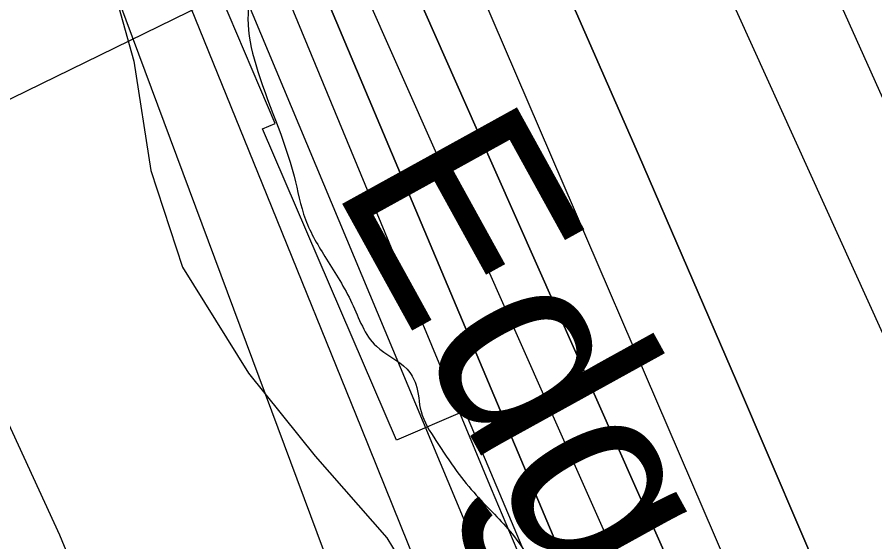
# Model space of a CAD drawing. Extents: x 3424494 to 3462436, y 522220 to 547718.
# Drawn here: x 3439232 to 3439588.5, y 541901.4 to 542119.4 of the extents above; entities that cross this region are included whole.
import ezdxf

# ---------------------------------------------------------------- set-up
doc = ezdxf.new("R2010")
doc.units = 0
for name, color, linetype in [('V-RIVR-EDGE', 7, 'Continuous'), ('V-RIVR-IDEN', 7, 'Continuous'), ('V-RIVR-RANG', 7, 'Continuous'), ('V-RRAP-RVMT', 7, 'Continuous'), ('V-SITE-VEGE', 7, 'Continuous'), ('V-TOPO-DPTH', 7, 'Continuous'), ('V-TOPO-MINR', 7, 'Continuous'), ('V-TOPO-WATR', 7, 'Continuous')]:
    doc.layers.add(name, color=color, linetype=linetype)

msp = doc.modelspace()

# ---------------------------------------------------------------- linework, layer by layer
at = {"layer": 'V-RIVR-EDGE'}
msp.add_spline([(3438393.423125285, 545837.5690011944), (3438393.605869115, 545836.8732841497), (3438395.0544969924, 545831.3864701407), (3438401.622584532, 545826.618094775), (3438403.802305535, 545821.1294729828), (3438403.783323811, 545813.4529951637), (3438405.216585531, 545801.7518895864), (3438408.4685411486, 545786.390798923), (3438409.178844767, 545777.9814201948), (3438409.1589591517, 545769.9393958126), (3438409.4928695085, 545757.1443622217), (3438410.9243234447, 545744.7121635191), (3438420.2902386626, 545688.7600382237), (3438423.4915763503, 545652.9283400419), (3438428.859076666, 545606.1248216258), (3438430.598228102, 545570.2967390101), (3438432.3735352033, 545549.0905189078), (3438435.9178221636, 545504.1192527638), (3438439.1616427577, 545485.4682430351), (3438444.9570581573, 545463.8865335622), (3438449.3137884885, 545451.8126502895), (3438457.7023777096, 545444.115382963), (3438458.05526979, 545438.9968271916), (3438458.7719006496, 545433.1462744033), (3438463.516774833, 545430.2101513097), (3438470.819571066, 545426.9021544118), (3438472.633745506, 545421.4144365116), (3438472.247409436, 545413.0077694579), (3438471.1055751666, 545394.7331529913), (3438468.146854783, 545380.8496147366), (3438467.7677498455, 545375.3673201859), (3438465.5473537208, 545364.4063466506), (3438464.7837204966, 545351.2484781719), (3438465.8523395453, 545339.9138230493), (3438471.673967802, 545328.9329638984), (3438480.745743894, 545301.8599209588), (3438480.7095882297, 545287.2380584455), (3438482.1383304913, 545273.7092200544), (3438487.217115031, 545257.9780633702), (3438494.1353829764, 545246.9944925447), (3438498.86850657, 545239.3062641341), (3438502.8596903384, 545227.233284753), (3438508.266961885, 545196.5138151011), (3438511.136197, 545174.2082436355), (3438523.4382353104, 545123.0009925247), (3438525.5863201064, 545104.7182410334), (3438525.5700500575, 545098.1384029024), (3438527.724462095, 545082.414477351), (3438530.970994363, 545064.8601073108), (3438530.937550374, 545051.3348844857), (3438530.541271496, 545038.9072052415), (3438527.597013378, 545030.8724119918), (3438526.841515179, 545021.0044625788), (3438528.6240534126, 545002.7226149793), (3438527.4605257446, 544975.6748810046), (3438526.314172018, 544955.572531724), (3438524.8104067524, 544938.7610054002), (3438526.986512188, 544931.8101973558), (3438537.919465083, 544918.2578577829), (3438543.7438050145, 544908.3736383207), (3438545.548940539, 544899.2304547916), (3438545.525439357, 544889.726244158), (3438542.5649111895, 544875.1116127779), (3438542.1686323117, 544862.6839335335), (3438543.6172601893, 544857.1971195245), (3438543.61183684, 544855.0038401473), (3438540.6766176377, 544850.6245125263), (3438539.1909302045, 544841.123917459), (3438540.2532220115, 544827.2304363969), (3438541.691907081, 544817.7226101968), (3438544.951093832, 544805.2858920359), (3438544.9140342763, 544790.29848296), (3438543.3949028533, 544767.2726650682), (3438545.902206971, 544746.4301837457), (3438547.696495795, 544732.9004414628), (3438549.124334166, 544719.0060565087), (3438553.4946228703, 544712.4153716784), (3438557.505692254, 544708.3844166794), (3438557.1347223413, 544706.1920411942), (3438556.0335631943, 544704.3670200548), (3438550.9086801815, 544701.4553020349), (3438550.1586053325, 544693.7806319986), (3438554.4927383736, 544672.5680846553), (3438557.728423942, 544650.6271558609), (3438563.1365993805, 544620.2732327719), (3438569.6631079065, 544598.6897155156), (3438581.954299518, 544543.0959056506), (3438585.194504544, 544522.9827096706), (3438584.7882828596, 544506.5340182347), (3438588.40578504, 544491.17202368), (3438594.9395246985, 544472.5128789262), (3438598.5615463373, 544458.9786171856), (3438598.513640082, 544439.6046493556), (3438598.4774844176, 544424.9827868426), (3438598.0793977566, 544411.8240144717), (3438598.064031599, 544405.6097229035), (3438599.5063322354, 544397.5640829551), (3438604.2177624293, 544381.1027370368), (3438610.372397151, 544356.9612977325), (3438613.2588062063, 544341.6011109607), (3438619.0867617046, 544333.17907775), (3438624.9056782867, 544321.1015789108), (3438628.147691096, 544301.7194760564), (3438628.823646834, 544279.4193279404), (3438634.9900321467, 544260.029993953), (3438634.968338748, 544251.256876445), (3438637.8484205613, 544233.3378637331), (3438638.5370307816, 544216.155367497), (3438645.087040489, 544204.0760608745), (3438650.9086687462, 544193.0952017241), (3438650.8815519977, 544182.1288048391), (3438651.555699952, 544159.0975635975), (3438651.5412376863, 544153.2488185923), (3438652.964556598, 544137.5267008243), (3438657.3176713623, 544123.9906312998), (3438667.1105977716, 544092.8947683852), (3438672.901493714, 544069.4853260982), (3438679.7953565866, 544048.6319980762), (3438680.4939096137, 544035.4705140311), (3438681.9289791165, 544024.50050158), (3438680.4487150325, 544017.1931858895), (3438685.52569179, 544000.73093608), (3438686.9408756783, 543981.7188992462), (3438692.7299638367, 543957.5783638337), (3438693.7660427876, 543933.084032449), (3438694.094529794, 543918.0957194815), (3438698.072155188, 543900.5395416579), (3438698.411488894, 543889.9377874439), (3438698.400642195, 543885.55122869), (3438700.9585642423, 543885.1793548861), (3438708.6413693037, 543887.7191991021), (3438712.649727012, 543882.5916044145), (3438718.454181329, 543864.66536057), (3438733.32679617, 543818.2038875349), (3438741.3082598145, 543793.6923822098), (3438746.7263780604, 543767.3594713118), (3438753.9550551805, 543734.0766562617), (3438762.2758525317, 543698.963396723), (3438770.981178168, 543671.5257111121), (3438780.048434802, 543642.6249353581), (3438782.9438827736, 543630.9202142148), (3438781.847243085, 543630.9229258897), (3438771.2445849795, 543630.218045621), (3438766.8544106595, 543628.7667060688), (3438765.7424048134, 543622.5551261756), (3438771.2075254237, 543615.230636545), (3438777.024634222, 543602.42204458), (3438775.1661690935, 543589.997980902), (3438778.802652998, 543582.3124641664), (3438781.724313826, 543581.2085933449), (3438785.7480376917, 543582.2952902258), (3438793.0689117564, 543586.2982245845), (3438797.8174015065, 543584.8242877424), (3438800.359957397, 543578.2381223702), (3438805.7636133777, 543546.0564664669), (3438811.9281909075, 543525.9360393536), (3438819.53326129, 543497.0388791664), (3438822.8060064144, 543490.0853594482), (3438824.621084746, 543484.9631881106), (3438830.070839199, 543471.4244069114), (3438839.889978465, 543450.9293943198), (3438843.888393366, 543441.78078744), (3438850.4239408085, 543423.8527358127), (3438851.8698570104, 543417.2692821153), (3438850.7506200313, 543408.1333297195), (3438850.3669956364, 543400.8233023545), (3438855.0829452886, 543386.1896892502), (3438860.166249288, 543372.2862653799), (3438866.730721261, 543366.0557037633), (3438867.803859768, 543356.5487814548), (3438867.7821663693, 543347.7756639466), (3438868.862536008, 543341.1931141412), (3438880.5247742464, 543326.9078736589), (3438889.629090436, 543312.9945069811), (3438898.720752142, 543293.9634884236), (3438901.976323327, 543280.0645840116), (3438905.960275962, 543265.0672321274), (3438917.2045419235, 543229.5811948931), (3438923.0035728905, 543209.4616716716), (3438927.741215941, 543203.6011760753), (3438932.814577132, 543185.6767400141), (3438937.1396712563, 543160.8087270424), (3438942.558693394, 543134.8413627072), (3438946.9027692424, 543117.6498275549), (3438946.88469141, 543110.3388962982), (3438946.500163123, 543102.6633223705), (3438951.2251516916, 543091.6851748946), (3438960.7067650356, 543082.5230096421), (3438961.423395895, 543076.6724568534), (3438965.41277188, 543063.8683843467), (3438966.4831987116, 543053.2648223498), (3438963.909910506, 543047.4224045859), (3438962.0704271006, 543042.6748187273), (3438965.321478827, 543026.9481815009), (3438970.3858011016, 543005.3682798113), (3438977.2778561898, 542983.7838586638), (3438982.736649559, 542973.9005430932), (3438991.828311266, 542954.869524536), (3439000.915453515, 542934.010773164), (3439008.5539678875, 542918.6388358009), (3439023.8499783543, 542895.571438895), (3439028.205804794, 542883.1320090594), (3439036.954517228, 542873.2405584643), (3439040.9447971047, 542860.8020325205), (3439048.213245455, 542843.6032662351), (3439058.7752284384, 542827.8585511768), (3439070.4103499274, 542802.60691381), (3439079.500203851, 542782.8448021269), (3439082.3766700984, 542763.463603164), (3439082.7069648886, 542749.206383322), (3439081.5759773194, 542735.318325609), (3439079.3384072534, 542717.4119673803), (3439078.95568675, 542710.467486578), (3439082.9432549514, 542696.9323209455), (3439086.210576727, 542687.7855218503), (3439090.587192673, 542683.7536629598), (3439099.3612140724, 542684.0975161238), (3439102.2756437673, 542680.0692727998), (3439104.093433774, 542676.0437411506), (3439104.0744520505, 542668.3672633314), (3439104.0473353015, 542657.4008664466), (3439105.4851164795, 542647.5274936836), (3439106.202651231, 542642.042487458), (3439115.28979348, 542621.1837360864), (3439129.125425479, 542598.8510478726), (3439132.4171523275, 542599.5740059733), (3439141.517852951, 542584.1984530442), (3439147.3232111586, 542566.6377557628), (3439154.5853322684, 542546.8801635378), (3439164.0416366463, 542527.482694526), (3439169.8488026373, 542510.6530903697), (3439173.478055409, 542500.0432011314), (3439177.4764703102, 542490.894594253), (3439190.5900480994, 542472.2191794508), (3439206.2470856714, 542447.3231458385), (3439209.1362064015, 542433.0595987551), (3439211.314119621, 542426.8398838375), (3439222.259726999, 542418.4051961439), (3439225.898922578, 542411.8163190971), (3439227.334895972, 542401.2118532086), (3439229.88106743, 542396.0878740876), (3439237.537659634, 542388.0268679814), (3439240.4394348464, 542378.8809727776), (3439242.9792790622, 542371.1981677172), (3439252.79932222, 542351.0687016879), (3439262.6076147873, 542326.187130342), (3439271.70831541, 542310.8115774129), (3439276.4134183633, 542291.7914055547), (3439280.3937554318, 542275.3318674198), (3439282.560821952, 542264.7255937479), (3439280.3585036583, 542261.0755514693), (3439278.1607048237, 542259.2532420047), (3439283.2403932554, 542243.8876318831), (3439285.4038442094, 542231.8191719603), (3439293.054109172, 542221.1993399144), (3439297.051620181, 542211.6851864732), (3439308.341080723, 542194.47647738), (3439310.8899638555, 542190.4491379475), (3439316.372258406, 542190.0700330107), (3439317.458955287, 542186.0463091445), (3439322.881592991, 542161.5411310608), (3439326.8646417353, 542146.1782326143), (3439328.6607383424, 542133.379583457), (3439327.8934895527, 542118.7595287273), (3439331.136406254, 542099.7429724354), (3439347.105660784, 542053.2787877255), (3439351.8134754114, 542035.3552555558), (3439360.5459177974, 542018.8839668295), (3439371.1015735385, 542000.5804258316), (3439381.292586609, 541982.6433352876), (3439394.0632151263, 541973.1074884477), (3439397.703314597, 541966.8841579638), (3439399.8685733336, 541955.5467911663), (3439406.053036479, 541943.4683884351), (3439414.79451778, 541930.6525653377), (3439422.8121370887, 541920.7629225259), (3439437.759774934, 541904.6418142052), (3439450.4987672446, 541882.3118376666), (3439460.6608557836, 541852.677257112), (3439464.660174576, 541843.8941967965), (3439468.2894273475, 541833.2843075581), (3439481.770359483, 541815.3390819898), (3439490.141774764, 541800.6964299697), (3439498.5195172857, 541788.612603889), (3439505.0740464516, 541778.3610300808), (3439505.4224190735, 541771.4147414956), (3439505.7463866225, 541754.5986957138), (3439506.8258523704, 541747.6505993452), (3439515.1990754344, 541733.7390404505), (3439522.834878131, 541717.2704633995), (3439531.2216595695, 541708.8421029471), (3439533.7615037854, 541701.1592978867), (3439533.7334831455, 541689.8273544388), (3439534.0511234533, 541670.4524827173), (3439534.0303339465, 541662.044911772), (3439535.478961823, 541656.5580977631), (3439543.4929655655, 541645.2062687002), (3439555.873642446, 541625.8015685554), (3439565.698205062, 541607.4998353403), (3439574.0470230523, 541583.7185192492), (3439582.767714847, 541562.4951252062), (3439587.4800489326, 541546.3993258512), (3439591.8575687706, 541542.7330135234), (3439598.796626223, 541540.1570136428), (3439601.346413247, 541536.4952207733), (3439607.531780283, 541524.7823646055), (3439631.5394436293, 541476.836108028), (3439645.7098898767, 541442.0739327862), (3439652.6245422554, 541429.6281757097), (3439663.172062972, 541408.0347156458), (3439674.8442440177, 541397.7704873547), (3439682.845593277, 541381.301006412)], degree=3, dxfattribs=at)
at = {"layer": 'V-RIVR-RANG'}
msp.add_line((3439066.7718, 542005.9545), (3439875.1085, 542401.6713000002), dxfattribs=at)
at = {"layer": 'V-RRAP-RVMT'}
for p, q in [((3439339.178000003, 542075.2330000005), (3439294.107000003, 542181.3050000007)), ((3439334.022000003, 542073.0110000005), (3439339.178000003, 542075.2330000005)), ((3439389.714000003, 541943.5750000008), (3439334.022000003, 542073.0110000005)), ((3439418.0970000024, 541955.7520000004), (3439389.714000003, 541943.5750000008)), ((3439468.203000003, 541836.9900000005), (3439418.0970000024, 541955.7520000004))]:
    msp.add_line(p, q, dxfattribs=at)
at = {"layer": 'V-SITE-VEGE'}
for points in [[(3439195.991, 542356.78), (3439201.398, 542328.737), (3439208.623, 542292.178), (3439217.591, 542267.551), (3439225.759, 542252.4180000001), (3439239.714, 542227.6900000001), (3439251.0700000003, 542198.027), (3439267.024, 542149.316), (3439280.494, 542101.155), (3439287.535, 542055.62), (3439300.671, 542015.446), (3439328.194, 541971.484), (3439355.913, 541936.993)], [(3439299.131, 541784.321), (3439249.686, 541904.152), (3439184.778, 542045.3470000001), (3439093.247, 542210.946), (3439029.81, 542355.387)], [(3439355.913, 541936.993), (3439385.634, 541902.962), (3439406.861, 541868.107), (3439418.707, 541837.936), (3439431.083, 541809.2490000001), (3439438.186, 541766.704), (3439447.2600000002, 541723.125), (3439454.713, 541697.533), (3439471.627, 541671.247), (3439468.512, 541665.324), (3439465.346, 541656.911), (3439472.06, 541643.804), (3439504.86, 541589.757), (3439531.812, 541542.3150000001), (3439546.5470000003, 541507.096), (3439578.021, 541437.113), (3439611.387, 541362.105)]]:
    msp.add_lwpolyline(points, dxfattribs=at)
at = {"layer": 'V-TOPO-DPTH'}
for points in [[(3438435.1318371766, 545837.7570621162), (3438480.3965826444, 545548.6300448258), (3438542.314432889, 545109.1478213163), (3438602.5336780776, 544671.3726240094), (3438632.6075107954, 544438.0110925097), (3438654.428320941, 544310.2451828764), (3438676.308079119, 544206.3186920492), (3438831.4765738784, 543603.1345865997), (3438892.201087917, 543369.6972647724), (3438905.735190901, 543333.9044519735), (3438978.438362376, 543124.277074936), (3439240.6147650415, 542411.8475030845), (3439474.2348853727, 541857.8513644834), (3439497.947986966, 541806.7079475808), (3439587.7087887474, 541608.9581742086), (3439970.5114137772, 540785.546635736)], [(3439970.5114137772, 540785.546635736), (3439587.7087887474, 541608.9581742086), (3439497.947986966, 541806.7079475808), (3439474.2348853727, 541857.8513644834), (3439240.6147650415, 542411.8475030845), (3438978.438362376, 543124.277074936), (3438905.735190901, 543333.9044519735), (3438892.201087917, 543369.6972647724), (3438831.4765738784, 543603.1345865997), (3438676.308079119, 544206.3186920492), (3438654.428320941, 544310.2451828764), (3438632.6075107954, 544438.0110925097), (3438602.5336780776, 544671.3726240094), (3438542.314432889, 545109.1478213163), (3438480.3965826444, 545548.6300448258), (3438435.1318371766, 545837.7570621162)], [(3438993.988881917, 543358.2486584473), (3439236.610961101, 542765.3763426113), (3439257.4731941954, 542720.3633345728), (3439278.445859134, 542675.4012620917), (3439291.1363063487, 542648.3250003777), (3439305.7932590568, 542616.9146394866), (3439320.379126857, 542585.4714499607), (3439334.8583672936, 542553.9790174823), (3439349.266522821, 542522.4537563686), (3439368.694631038, 542479.7535571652), (3439373.3336154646, 542469.5529549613), (3439377.970197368, 542459.351261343), (3439382.603175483, 542449.1479306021), (3439387.233751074, 542438.9435084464), (3439705.4331587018, 541737.3966704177)], [(3438993.988881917, 543358.2486584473), (3439236.610961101, 542765.3763426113), (3439257.4731941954, 542720.3633345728), (3439278.445859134, 542675.4012620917), (3439291.1363063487, 542648.3250003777), (3439305.7932590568, 542616.9146394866), (3439320.379126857, 542585.4714499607), (3439334.8583672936, 542553.9790174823), (3439349.266522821, 542522.4537563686), (3439368.694631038, 542479.7535571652), (3439373.3336154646, 542469.5529549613), (3439377.970197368, 542459.351261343), (3439382.603175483, 542449.1479306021), (3439387.233751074, 542438.9435084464), (3439705.4331587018, 541737.3966704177)], [(3439662.990141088, 541658.858799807), (3439571.375931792, 541873.9217050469), (3439530.970900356, 541968.1850693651), (3439490.2846756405, 542062.3261575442), (3439449.176661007, 542156.2838315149), (3439407.7874530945, 542250.1192293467), (3439338.879841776, 542405.3989411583), (3439331.7649904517, 542421.5164868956), (3439324.6920785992, 542437.652318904), (3439317.682075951, 542453.8155803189), (3439310.7140127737, 542469.997128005), (3438981.585414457, 543334.3781583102)], [(3439662.990141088, 541658.858799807), (3439571.375931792, 541873.9217050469), (3439530.970900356, 541968.1850693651), (3439490.2846756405, 542062.3261575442), (3439449.176661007, 542156.2838315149), (3439407.7874530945, 542250.1192293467), (3439338.879841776, 542405.3989411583), (3439331.7649904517, 542421.5164868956), (3439324.6920785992, 542437.652318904), (3439317.682075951, 542453.8155803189), (3439310.7140127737, 542469.997128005), (3438981.585414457, 543334.3781583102)], [(3438960.3331203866, 543292.6978461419), (3439232.466559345, 542520.6386262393), (3439238.7467729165, 542503.1149162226), (3439245.148950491, 542485.6366074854), (3439251.734074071, 542468.226400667), (3439258.4411616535, 542450.8615951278), (3439265.3399437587, 542433.5724182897), (3439272.3722815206, 542416.3386494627), (3439279.6049527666, 542399.1879926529), (3439286.9711796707, 542382.0927438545), (3439322.093108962, 542301.8725417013), (3439347.1622732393, 542244.7271720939), (3439372.2871365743, 542187.6063506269), (3439397.4955484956, 542130.5223513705), (3439422.759659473, 542073.4629002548), (3439622.8250095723, 541622.503156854)], [(3439622.8250095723, 541622.503156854), (3439422.759659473, 542073.4629002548), (3439397.4955484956, 542130.5223513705), (3439372.2871365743, 542187.6063506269), (3439347.1622732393, 542244.7271720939), (3439322.093108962, 542301.8725417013), (3439286.9711796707, 542382.0927438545), (3439279.6049527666, 542399.1879926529), (3439272.3722815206, 542416.3386494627), (3439265.3399437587, 542433.5724182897), (3439258.4411616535, 542450.8615951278), (3439251.734074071, 542468.226400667), (3439245.148950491, 542485.6366074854), (3439238.7467729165, 542503.1149162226), (3439232.466559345, 542520.6386262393), (3438960.3331203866, 543292.6978461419)], [(3439618.084627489, 542027.3528907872), (3439577.8554747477, 542116.9233899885), (3439537.6886582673, 542206.5218604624), (3439497.563399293, 542296.1389784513), (3439443.897802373, 542416.1094424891), (3439430.6197956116, 542445.747799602), (3439417.3195030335, 542475.3761373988), (3439403.9857817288, 542504.9894462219), (3439390.6297746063, 542534.5927357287), (3439333.297842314, 542661.4766287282), (3439291.3463366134, 542754.5534160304), (3439249.5110726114, 542847.6822906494), (3439207.8501711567, 542940.8892962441), (3439166.3055113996, 543034.1483891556)], [(3439618.084627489, 542027.3528907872), (3439577.8554747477, 542116.9233899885), (3439537.6886582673, 542206.5218604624), (3439497.563399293, 542296.1389784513), (3439443.897802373, 542416.1094424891), (3439430.6197956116, 542445.747799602), (3439417.3195030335, 542475.3761373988), (3439403.9857817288, 542504.9894462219), (3439390.6297746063, 542534.5927357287), (3439333.297842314, 542661.4766287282), (3439291.3463366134, 542754.5534160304), (3439249.5110726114, 542847.6822906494), (3439207.8501711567, 542940.8892962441), (3439166.3055113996, 543034.1483891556)], [(3439236.179060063, 542344.8050045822), (3439520.753627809, 541664.2188612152), (3439527.0804806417, 541649.1972475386), (3439533.459168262, 541634.197836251), (3439539.915608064, 541619.2317285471), (3439546.423882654, 541604.2878232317), (3439552.118016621, 541591.3054209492), (3439555.8341843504, 541582.8765455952), (3439559.571793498, 541574.4572379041), (3439563.341564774, 541566.0522817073), (3439567.1327774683, 541557.6568931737), (3439570.936265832, 541549.2669600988), (3439574.734679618, 541540.8747329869), (3439578.52548154, 541532.479064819), (3439582.311208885, 541524.0811026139), (3439598.187291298, 541488.8201754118)]]:
    msp.add_lwpolyline(points, dxfattribs=at)
at = {"layer": 'V-TOPO-MINR'}
for points in [[(3438993.988881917, 543358.2486584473), (3439236.610961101, 542765.3763426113), (3439257.4731941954, 542720.3633345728), (3439278.445859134, 542675.4012620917), (3439291.1363063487, 542648.3250003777), (3439305.7932590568, 542616.9146394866), (3439320.379126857, 542585.4714499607), (3439334.8583672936, 542553.9790174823), (3439349.266522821, 542522.4537563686), (3439368.694631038, 542479.7535571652), (3439373.3336154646, 542469.5529549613), (3439377.970197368, 542459.351261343), (3439382.603175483, 542449.1479306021), (3439387.233751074, 542438.9435084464), (3439705.4331587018, 541737.3966704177)], [(3438981.585414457, 543334.3781583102), (3439310.7140127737, 542469.997128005), (3439317.682075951, 542453.8155803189), (3439324.6920785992, 542437.652318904), (3439331.7649904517, 542421.5164868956), (3439338.879841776, 542405.3989411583), (3439407.7874530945, 542250.1192293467), (3439449.176661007, 542156.2838315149), (3439490.2846756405, 542062.3261575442), (3439530.970900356, 541968.1850693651), (3439571.375931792, 541873.9217050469), (3439662.990141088, 541658.858799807)], [(3438819.4843456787, 543321.6721185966), (3439067.772009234, 542705.4683900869), (3439089.309896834, 542652.1631638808), (3439110.8668359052, 542598.8656492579), (3439132.4523521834, 542545.5797020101), (3439154.0569199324, 542492.3014663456), (3439169.966851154, 542453.0967539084), (3439183.637171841, 542419.4292722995), (3439197.3160657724, 542385.7652762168), (3439211.007819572, 542352.1065084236), (3439224.708146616, 542318.4512261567), (3439296.505904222, 542142.1742182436), (3439335.8135599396, 542045.4625277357), (3439375.0260999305, 541948.7123687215), (3439414.095966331, 541851.9045069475), (3439453.0707170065, 541755.0581766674), (3439521.1162966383, 541585.6147448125), (3439526.034272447, 541573.4767269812), (3439531.002046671, 541561.3593047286), (3439536.044518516, 541549.2727758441), (3439541.1367887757, 541537.2068425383), (3439617.499015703, 541357.8170503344)], [(3438971.950261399, 543315.5115900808), (3439140.3791335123, 542830.850185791), (3439164.6503376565, 542762.7454968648), (3439189.632598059, 542694.9090555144), (3439215.681442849, 542627.4749855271), (3439242.441343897, 542560.3091631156), (3439272.4972084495, 542486.567189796), (3439284.849896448, 542456.5101522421), (3439297.3187353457, 542426.5017731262), (3439309.9618005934, 542396.5663816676), (3439322.7210167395, 542366.6796486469), (3439638.4991548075, 541632.9255297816)], [(3438790.3548944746, 543313.3152104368), (3439064.6239369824, 542639.2804371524), (3439080.7658525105, 542604.582970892), (3439096.6364465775, 542569.7637414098), (3439112.1000584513, 542534.7618670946), (3439127.2923488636, 542499.6382295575), (3439146.4333410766, 542454.6678026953), (3439151.820863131, 542441.9252430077), (3439157.167431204, 542429.1656383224), (3439162.4525683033, 542416.3804661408), (3439167.6967514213, 542403.578248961), (3439175.627932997, 542384.0829448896), (3439176.8720678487, 542381.0140913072), (3439178.1112156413, 542377.9432324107), (3439179.3428828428, 542374.8693655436), (3439180.5695629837, 542371.793493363), (3439196.532050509, 542331.6258749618), (3439205.660792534, 542308.4356497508), (3439214.6889556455, 542285.2067085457), (3439223.5662503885, 542261.9196933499), (3439232.342966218, 542238.5939621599), (3439467.1168982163, 541608.4458672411), (3439865.637591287, 540738.3488781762)], [(3438889.6783095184, 543314.6627288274), (3439039.7113041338, 542896.6939135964), (3439073.2491999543, 542808.8503234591), (3439218.9420506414, 542432.860830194), (3439225.4045917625, 542416.3489985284), (3439231.9413881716, 542399.8669076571), (3439238.5895675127, 542383.4294279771), (3439245.3120021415, 542367.0216890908), (3439400.4323229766, 541992.0344060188), (3439429.0822586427, 541923.4384004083), (3439458.0425893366, 541854.9749410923), (3439487.468512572, 541786.7103012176), (3439517.204830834, 541718.5782076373), (3439546.7889696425, 541651.4195211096), (3439562.0231801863, 541616.9917412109), (3439577.3335760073, 541582.5980271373), (3439592.7582497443, 541548.2554118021)], [(3438960.3331203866, 543292.6978461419), (3439232.466559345, 542520.6386262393), (3439238.7467729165, 542503.1149162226), (3439245.148950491, 542485.6366074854), (3439251.734074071, 542468.226400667), (3439258.4411616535, 542450.8615951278), (3439265.3399437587, 542433.5724182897), (3439272.3722815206, 542416.3386494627), (3439279.6049527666, 542399.1879926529), (3439286.9711796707, 542382.0927438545), (3439322.093108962, 542301.8725417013), (3439347.1622732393, 542244.7271720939), (3439372.2871365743, 542187.6063506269), (3439397.4955484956, 542130.5223513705), (3439422.759659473, 542073.4629002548), (3439622.8250095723, 541622.503156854)], [(3439618.084627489, 542027.3528907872), (3439577.8554747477, 542116.9233899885), (3439537.6886582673, 542206.5218604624), (3439497.563399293, 542296.1389784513), (3439443.897802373, 542416.1094424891), (3439430.6197956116, 542445.747799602), (3439417.3195030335, 542475.3761373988), (3439403.9857817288, 542504.9894462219), (3439390.6297746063, 542534.5927357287), (3439333.297842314, 542661.4766287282), (3439291.3463366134, 542754.5534160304), (3439249.5110726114, 542847.6822906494), (3439207.8501711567, 542940.8892962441), (3439166.3055113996, 543034.1483891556)], [(3439037.908022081, 543005.37363169), (3439069.053556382, 542919.6534866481), (3439100.4758365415, 542834.0331371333), (3439254.4307387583, 542417.6496079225), (3439255.8337819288, 542413.909951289), (3439257.260527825, 542410.1794899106), (3439258.7228278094, 542406.4628214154), (3439260.208830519, 542402.7553481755), (3439285.1204092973, 542341.4518601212), (3439299.2435334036, 542307.1690663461), (3439313.584679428, 542272.9789536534), (3439328.2528583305, 542238.9278625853), (3439343.139059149, 542204.9694525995), (3439597.567970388, 541632.0489193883)], [(3439236.179060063, 542344.8050045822), (3439520.753627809, 541664.2188612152), (3439527.0804806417, 541649.1972475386), (3439533.459168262, 541634.197836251), (3439539.915608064, 541619.2317285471), (3439546.423882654, 541604.2878232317), (3439552.118016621, 541591.3054209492), (3439555.8341843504, 541582.8765455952), (3439559.571793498, 541574.4572379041), (3439563.341564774, 541566.0522817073), (3439567.1327774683, 541557.6568931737), (3439570.936265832, 541549.2669600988), (3439574.734679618, 541540.8747329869), (3439578.52548154, 541532.479064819), (3439582.311208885, 541524.0811026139), (3439598.187291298, 541488.8201754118)]]:
    msp.add_lwpolyline(points, dxfattribs=at)
at = {"layer": 'V-TOPO-WATR'}
msp.add_lwpolyline([(3439970.5114137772, 540785.546635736), (3439587.7087887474, 541608.9581742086), (3439497.947986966, 541806.7079475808), (3439474.2348853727, 541857.8513644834), (3439240.6147650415, 542411.8475030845), (3438978.438362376, 543124.277074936), (3438905.735190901, 543333.9044519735), (3438892.201087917, 543369.6972647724), (3438831.4765738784, 543603.1345865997), (3438676.308079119, 544206.3186920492), (3438654.428320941, 544310.2451828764), (3438632.6075107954, 544438.0110925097), (3438602.5336780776, 544671.3726240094), (3438542.314432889, 545109.1478213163), (3438480.3965826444, 545548.6300448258), (3438435.1318371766, 545837.7570621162)], dxfattribs=at)

# ---------------------------------------------------------------- texts
at = {"layer": 'V-RIVR-IDEN'}
msp.add_text(' Edge', height=83, rotation=298.8950391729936, dxfattribs=at).set_placement((3439347.786451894, 542076.794896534))

doc.saveas('drawing.dxf')
